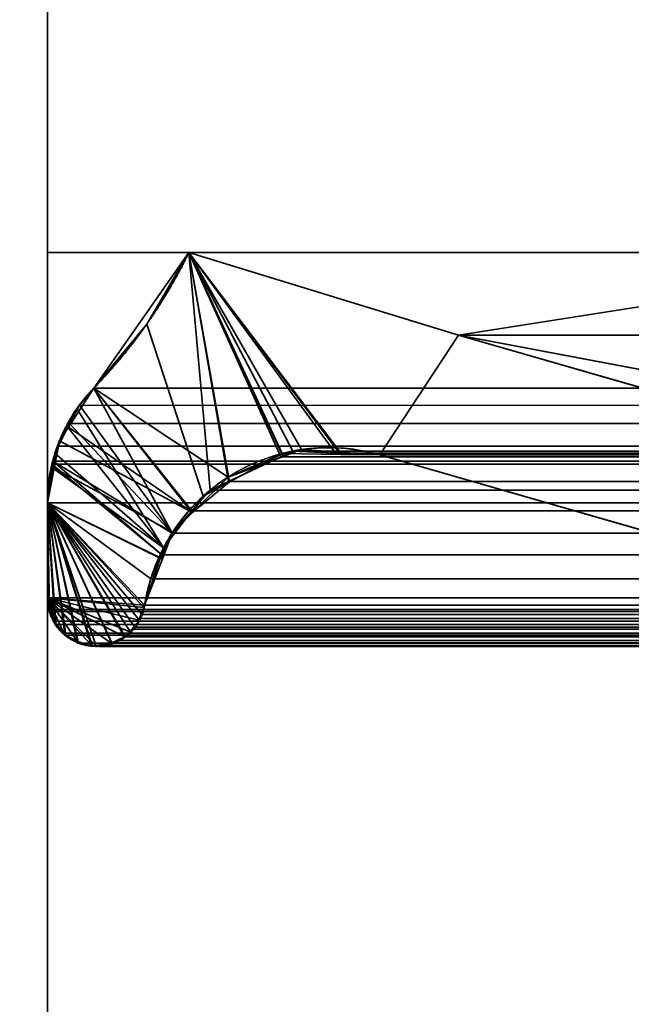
# Model space of a CAD drawing. Header units: millimetres. Extents: x -490 to 6690, y -115 to 132.
# Tile 901 of 1031: x 5486.88 to 5489.49, y 0.79 to 4.99. Entities that reach past the tile are written whole.
import ezdxf

# ---------------------------------------------------------------- set-up
doc = ezdxf.new("R2010")
doc.units = ezdxf.units.MM
doc.layers.add('151', color=7, linetype='Continuous', true_color=0xffffff)

# ---------------------------------------------------------------- blocks, each defined once
blk = doc.blocks.new('UG_SURFACE_338')
at = {"layer": '151', "color": 7, "linetype": 'Continuous', "lineweight": 35}
for points in [[(5486.7501, -22, -8), (5486.7501, 16, -8), (5487, 16, -8), (5487, -22, -8)], [(5487, -22, 2020), (5487, 16, 2020), (5486.7501, 16, 2020.2501), (5486.7501, -22, 2020.2501)], [(5487, 16, 2020), (5487, -22, 2020), (5487, -22, -8), (5487, 16, -8)]]:
    blk.add_3dface(points, dxfattribs=at)
blk = doc.blocks.new('UG_SURFACE_342')
at = {"layer": '151', "color": 14, "linetype": 'Continuous', "lineweight": 35}
for points in [[(6517.3001, -10, 2024.3001), (6517.3001, 19, 2024.3001), (5482.6999, 19, 2024.3001), (5482.6999, -10, 2024.3001)], [(6513.2499, 16.25, 2020.2501), (6513.2499, -22, 2020.2501), (5486.7501, -22, 2020.2501), (5486.7501, 16.25, 2020.2501)]]:
    blk.add_3dface(points, dxfattribs=at)
blk = doc.blocks.new('UG_SURFACE_343')
at = {"layer": '151', "color": 7, "linetype": 'Continuous', "lineweight": 35}
for points in [[(5486.7501, 16, 2020.2501), (5486.7501, -22, 2020.2501), (6513.2499, -22, 2020.2501), (6513.2499, 16, 2020.2501)], [(5486.7501, -22, 2020.2501), (5486.7501, 16, 2020.2501), (5487, 16, 2020), (5487, -22, 2020)], [(6513, 16, 2020), (6513, -22, 2020), (5487, -22, 2020), (5487, 16, 2020)]]:
    blk.add_3dface(points, dxfattribs=at)
blk = doc.blocks.new('UG_SURFACE_350')
at = {"layer": '151', "color": 46, "linetype": 'Continuous', "lineweight": 35}
for points in [[(5487.4239, 3.6946, 2019.5761), (5487.6037, 4, -8), (5487.1984, 3.4215, -8)], [(5487.1984, 3.4215, -8), (5487.6037, 4, -8), (5487.7715, 3.0426, -8)], [(5487.4239, 3.6946, 2019.5761), (5487.6037, 4, 2019.3963), (5487.6037, 4, -8)], [(5487.6037, 4, 2019.3963), (5487.4239, 3.6946, 2019.5761), (5487.6647, 2.9606, 2019.3355), (5487.7772, 3.0214, 2019.2227)], [(5487.6037, 4, 2019.3963), (5491.0002, 4, 2016), (5491.0002, 4, -8), (5487.6037, 4, -8)], [(5487.6037, 4, -8), (5488.7533, 3.6468, -8), (5488.4176, 3.1368, -8), (5488.2493, 3.1481, -8)], [(5487.6037, 4, -8), (5488.0843, 3.1592, -8), (5488.0052, 3.1295, -8)], [(5488.2493, 3.1481, -8), (5488.0843, 3.1592, -8), (5487.6037, 4, -8)], [(5488.7533, 3.6468, -8), (5487.6037, 4, -8), (5491.0002, 4, -8)], [(5488.0052, 3.1295, -8), (5487.7715, 3.0426, -8), (5487.6037, 4, -8)], [(5487.6037, 4, 2019.3963), (5488.0018, 3.1426, 2018.9984), (5488.2503, 3.1391, 2018.7497)], [(5488.2503, 3.1391, 2018.7497), (5488.4176, 3.1368, 2018.5823), (5488.7533, 3.6468, 2018.2469), (5487.6037, 4, 2019.3963)], [(5487.7772, 3.0214, 2019.2227), (5488.0004, 3.1419, 2018.9996), (5487.6037, 4, 2019.3963)], [(5488.0004, 3.1419, 2018.9996), (5488.0018, 3.1426, 2018.9984), (5487.6037, 4, 2019.3963)], [(5491.0002, 4, 2016), (5487.6037, 4, 2019.3963), (5488.7533, 3.6468, 2018.2469)], [(5491.0002, 4, -8), (5494.071, 3.15, -8), (5491.3921, 3.15, -8), (5488.7533, 3.6468, -8)], [(5488.7533, 3.6468, 2018.2469), (5491.3921, 3.15, 2015.6081), (5494.071, 3.15, 2012.9292), (5491.0002, 4, 2016)], [(5487.1984, 3.4215, -8), (5487.1984, 3.4215, 2019.8019), (5487.4239, 3.6946, 2019.5761)], [(5487.6137, 2.8944, 2019.3863), (5487.6647, 2.9606, 2019.3355), (5487.4239, 3.6946, 2019.5761), (5487.1984, 3.4215, 2019.8019)], [(5492.6481, 1.9237, -8), (5488.4176, 3.1368, -8), (5488.7533, 3.6468, -8), (5492.8088, 2.4839, -8)], [(5492.8088, 2.4839, 2014.1912), (5488.7533, 3.6468, 2018.2469), (5488.4176, 3.1368, 2018.5823), (5492.6481, 1.9237, 2014.3518)], [(5488.7533, 3.6468, -8), (5491.3921, 3.15, -8), (5491.3921, 3.15, 2015.6081), (5488.7533, 3.6468, 2018.2469)], [(5492.8088, 2.4839, -8), (5488.7533, 3.6468, -8), (5488.7533, 3.6468, 2018.2469), (5492.8088, 2.4839, 2014.1912)], [(5487.0896, 3.2551, -8), (5487.1264, 3.3349, 2019.8734), (5487.1984, 3.4215, 2019.8019)], [(5487.1984, 3.4215, 2019.8019), (5487.1984, 3.4215, -8), (5487.0896, 3.2551, -8)], [(5487.7715, 3.0426, -8), (5487.6194, 2.8917, -8), (5487.0896, 3.2551, -8), (5487.1984, 3.4215, -8)], [(5487.4949, 2.7402, 2019.505), (5487.6137, 2.8944, 2019.3863), (5487.1984, 3.4215, 2019.8019), (5487.1264, 3.3349, 2019.8734)], [(5487.0896, 3.2551, -8), (5487.0872, 3.2547, 2019.913), (5487.1264, 3.3349, 2019.8734)], [(5487.1264, 3.3349, 2019.8734), (5487.0872, 3.2547, 2019.913), (5487.4949, 2.7402, 2019.505)], [(5487.0515, 3.1966, -8), (5487.0324, 3.1439, 2019.9676), (5487.0872, 3.2547, 2019.913)], [(5487.0872, 3.2547, 2019.913), (5487.0324, 3.1439, 2019.9676), (5487.4949, 2.7402, 2019.505)], [(5487.0872, 3.2547, 2019.913), (5487.0896, 3.2551, -8), (5487.0515, 3.1966, -8)], [(5487.0515, 3.1966, -8), (5487.0896, 3.2551, -8), (5487.6194, 2.8917, -8)], [(5487.0324, 3.1439, 2019.9676), (5487.0515, 3.1966, -8), (5487.0286, 3.08, -8)], [(5487.6194, 2.8917, -8), (5487.5345, 2.8076, -8), (5487.0286, 3.08, -8), (5487.0515, 3.1966, -8)], [(5488.0052, 3.1295, -8), (5488.0843, 3.1592, -8), (5488.0018, 3.1426, 2018.9984)], [(5488.2503, 3.1391, 2018.7497), (5488.0018, 3.1426, 2018.9984), (5488.0843, 3.1592, -8)], [(5488.0843, 3.1592, -8), (5488.2493, 3.1481, -8), (5488.2503, 3.1391, 2018.7497)], [(5487.0286, 3.08, -8), (5487.0229, 3.0804, 2019.9773), (5487.0324, 3.1439, 2019.9676)], [(5487.4949, 2.7402, 2019.505), (5487.0324, 3.1439, 2019.9676), (5487.0229, 3.0804, 2019.9773)], [(5487.7715, 3.0426, -8), (5488.0052, 3.1295, -8), (5488.0004, 3.1419, 2018.9996)], [(5488.0004, 3.1419, 2018.9996), (5487.7772, 3.0214, 2019.2227), (5487.7715, 3.0426, -8)], [(5488.0018, 3.1426, 2018.9984), (5488.0004, 3.1419, 2018.9996), (5488.0052, 3.1295, -8)], [(5488.2493, 3.1481, -8), (5488.4176, 3.1368, -8), (5488.4176, 3.1368, 2018.5823)], [(5488.4176, 3.1368, 2018.5823), (5488.2503, 3.1391, 2018.7497), (5488.2493, 3.1481, -8)], [(5488.4176, 3.1368, -8), (5492.6481, 1.9237, -8), (5492.6481, 1.9237, 2014.3518), (5488.4176, 3.1368, 2018.5823)], [(5487, 2.933, -8), (5487, 2.933, 2020), (5487.0229, 3.0804, 2019.9773)], [(5487.0229, 3.0804, 2019.9773), (5487.0286, 3.08, -8), (5487, 2.933, -8)], [(5487.4806, 2.6958, 2019.5196), (5487.4949, 2.7402, 2019.505), (5487.0229, 3.0804, 2019.9773), (5487, 2.933, 2020)], [(5487, 2.933, -8), (5487.0286, 3.08, -8), (5487.5345, 2.8076, -8), (5487.4907, 2.6934, -8)], [(5487.6194, 2.8917, -8), (5487.7715, 3.0426, -8), (5487.7772, 3.0214, 2019.2227)], [(5487.7772, 3.0214, 2019.2227), (5487.6647, 2.9606, 2019.3355), (5487.6194, 2.8917, -8)], [(5487.6647, 2.9606, 2019.3355), (5487.6137, 2.8944, 2019.3863), (5487.6194, 2.8917, -8)], [(5487, 2.933, -8), (5487, 2.5278, -8), (5487, 2.5278, 2020), (5487, 2.933, 2020)], [(5487, 2.5278, -8), (5487, 2.933, -8), (5487.4907, 2.6934, -8), (5487.4148, 2.4958, -8)], [(5487, 2.933, 2020), (5487.1273, 2.3424, 2019.8724), (5487.1836, 2.3206, 2019.8164), (5487.1879, 2.3212, 2019.8123)], [(5487.1879, 2.3212, 2019.8123), (5487.2069, 2.3243, 2019.793), (5487, 2.933, 2020)], [(5487, 2.933, 2020), (5487.0744, 2.3719, 2019.9256), (5487.0872, 2.3581, 2019.913), (5487.1273, 2.3424, 2019.8724)], [(5487.2069, 2.3243, 2019.793), (5487.2737, 2.3348, 2019.7263), (5487, 2.933, 2020)], [(5487.2737, 2.3348, 2019.7263), (5487.2966, 2.3384, 2019.7036), (5487.3314, 2.3618, 2019.6686), (5487, 2.933, 2020)], [(5487, 2.933, 2020), (5487.0324, 2.4171, 2019.9676), (5487.0744, 2.3719, 2019.9256)], [(5487, 2.933, 2020), (5487.3934, 2.4312, 2019.6064), (5487.3943, 2.432, 2019.6059), (5487.4115, 2.4855, 2019.5885)], [(5487.3314, 2.3618, 2019.6686), (5487.3509, 2.3749, 2019.6493), (5487.3552, 2.3805, 2019.645), (5487, 2.933, 2020)], [(5487, 2.933, 2020), (5487.4148, 2.4958, 2019.5851), (5487.4806, 2.6958, 2019.5196)], [(5487.3552, 2.3805, 2019.645), (5487.3934, 2.4312, 2019.6064), (5487, 2.933, 2020)], [(5487, 2.933, 2020), (5487, 2.5278, 2020), (5487.0052, 2.4808, 2019.9947), (5487.0081, 2.474, 2019.9919)], [(5487.0081, 2.474, 2019.9919), (5487.03, 2.4196, 2019.9697), (5487.0324, 2.4171, 2019.9676), (5487, 2.933, 2020)], [(5487.4115, 2.4855, 2019.5885), (5487.4148, 2.4958, 2019.5851), (5487, 2.933, 2020)], [(5487.6137, 2.8944, 2019.3863), (5487.4949, 2.7402, 2019.505), (5487.5345, 2.8076, -8)], [(5487.5345, 2.8076, -8), (5487.6194, 2.8917, -8), (5487.6137, 2.8944, 2019.3863)], [(5487.4907, 2.6934, -8), (5487.5345, 2.8076, -8), (5487.4949, 2.7402, 2019.505)], [(5487.4949, 2.7402, 2019.505), (5487.4806, 2.6958, 2019.5196), (5487.4907, 2.6934, -8)], [(5487.4148, 2.4958, -8), (5487.4907, 2.6934, -8), (5487.4806, 2.6958, 2019.5196)], [(5487.4806, 2.6958, 2019.5196), (5487.4148, 2.4958, 2019.5851), (5487.4148, 2.4958, -8)], [(5487, 2.5278, -8), (5487.0114, 2.4742, -8), (5487.0081, 2.474, 2019.9919)], [(5487.0081, 2.474, 2019.9919), (5487.0052, 2.4808, 2019.9947), (5487, 2.5278, -8)], [(5487.0052, 2.4808, 2019.9947), (5487, 2.5278, 2020), (5487, 2.5278, -8)], [(5487, 2.5278, -8), (5487.1283, 2.3393, -8), (5487.0734, 2.3696, -8)], [(5487, 2.5278, -8), (5487.3524, 2.383, -8), (5487.3304, 2.3613, -8)], [(5487, 2.5278, -8), (5487.411, 2.4854, -8), (5487.3905, 2.4323, -8)], [(5487.0734, 2.3696, -8), (5487.0715, 2.3705, -8), (5487.0353, 2.4189, -8), (5487, 2.5278, -8)], [(5487, 2.5278, -8), (5487.2727, 2.334, -8), (5487.237, 2.321, -8), (5487.2079, 2.3233, -8)], [(5487.3905, 2.4323, -8), (5487.3834, 2.4133, -8), (5487.3524, 2.383, -8), (5487, 2.5278, -8)], [(5487, 2.5278, -8), (5487.1883, 2.3248, -8), (5487.1488, 2.3278, -8), (5487.1283, 2.3393, -8)], [(5487.3304, 2.3613, -8), (5487.3199, 2.3513, -8), (5487.2727, 2.334, -8), (5487, 2.5278, -8)], [(5487.2079, 2.3233, -8), (5487.1883, 2.3248, -8), (5487, 2.5278, -8)], [(5487.4148, 2.4958, -8), (5487.411, 2.4854, -8), (5487, 2.5278, -8)], [(5487.0353, 2.4189, -8), (5487.0186, 2.4414, -8), (5487.0114, 2.4742, -8), (5487, 2.5278, -8)], [(5487.3905, 2.4323, -8), (5487.411, 2.4854, -8), (5487.4115, 2.4855, 2019.5885)], [(5487.4115, 2.4855, 2019.5885), (5487.3943, 2.432, 2019.6059), (5487.3905, 2.4323, -8)], [(5487.411, 2.4854, -8), (5487.4148, 2.4958, -8), (5487.4148, 2.4958, 2019.5851)], [(5487.4148, 2.4958, 2019.5851), (5487.4115, 2.4855, 2019.5885), (5487.411, 2.4854, -8)], [(5487.03, 2.4196, 2019.9697), (5487.0081, 2.474, 2019.9919), (5487.0114, 2.4742, -8)], [(5487.0114, 2.4742, -8), (5487.0186, 2.4414, -8), (5487.03, 2.4196, 2019.9697)], [(5487.0186, 2.4414, -8), (5487.0353, 2.4189, -8), (5487.0324, 2.4171, 2019.9676)], [(5487.0324, 2.4171, 2019.9676), (5487.03, 2.4196, 2019.9697), (5487.0186, 2.4414, -8)], [(5487.0744, 2.3719, 2019.9256), (5487.0324, 2.4171, 2019.9676), (5487.0353, 2.4189, -8)], [(5487.0353, 2.4189, -8), (5487.0715, 2.3705, -8), (5487.0744, 2.3719, 2019.9256)], [(5487.3524, 2.383, -8), (5487.3834, 2.4133, -8), (5487.3934, 2.4312, 2019.6064)], [(5487.3934, 2.4312, 2019.6064), (5487.3552, 2.3805, 2019.645), (5487.3524, 2.383, -8)], [(5487.3834, 2.4133, -8), (5487.3905, 2.4323, -8), (5487.3934, 2.4312, 2019.6064)], [(5487.3943, 2.432, 2019.6059), (5487.3934, 2.4312, 2019.6064), (5487.3905, 2.4323, -8)], [(5487.0715, 2.3705, -8), (5487.0734, 2.3696, -8), (5487.0744, 2.3719, 2019.9256)], [(5487.0872, 2.3581, 2019.913), (5487.0744, 2.3719, 2019.9256), (5487.0734, 2.3696, -8)], [(5487.0734, 2.3696, -8), (5487.1283, 2.3393, -8), (5487.1273, 2.3424, 2019.8724)], [(5487.1273, 2.3424, 2019.8724), (5487.0872, 2.3581, 2019.913), (5487.0734, 2.3696, -8)], [(5487.2727, 2.334, -8), (5487.3199, 2.3513, -8), (5487.3314, 2.3618, 2019.6686)], [(5487.3314, 2.3618, 2019.6686), (5487.2966, 2.3384, 2019.7036), (5487.2727, 2.334, -8)], [(5487.3199, 2.3513, -8), (5487.3304, 2.3613, -8), (5487.3314, 2.3618, 2019.6686)], [(5487.3304, 2.3613, -8), (5487.3524, 2.383, -8), (5487.3552, 2.3805, 2019.645)], [(5487.3552, 2.3805, 2019.645), (5487.3509, 2.3749, 2019.6493), (5487.3304, 2.3613, -8)], [(5487.3509, 2.3749, 2019.6493), (5487.3314, 2.3618, 2019.6686), (5487.3304, 2.3613, -8)], [(5487.1273, 2.3424, 2019.8724), (5487.1283, 2.3393, -8), (5487.1488, 2.3278, -8)], [(5487.1836, 2.3206, 2019.8164), (5487.1273, 2.3424, 2019.8724), (5487.1488, 2.3278, -8)], [(5487.1488, 2.3278, -8), (5487.1883, 2.3248, -8), (5487.1879, 2.3212, 2019.8123)], [(5487.1879, 2.3212, 2019.8123), (5487.1836, 2.3206, 2019.8164), (5487.1488, 2.3278, -8)], [(5487.2069, 2.3243, 2019.793), (5487.1879, 2.3212, 2019.8123), (5487.1883, 2.3248, -8)], [(5487.1883, 2.3248, -8), (5487.2079, 2.3233, -8), (5487.2069, 2.3243, 2019.793)], [(5487.2737, 2.3348, 2019.7263), (5487.2069, 2.3243, 2019.793), (5487.237, 2.321, -8)], [(5487.2069, 2.3243, 2019.793), (5487.2079, 2.3233, -8), (5487.237, 2.321, -8)], [(5487.237, 2.321, -8), (5487.2727, 2.334, -8), (5487.2737, 2.3348, 2019.7263)], [(5487.2966, 2.3384, 2019.7036), (5487.2737, 2.3348, 2019.7263), (5487.2727, 2.334, -8)], [(5492.6624, 1.3457, -8), (5487.3829, -0.45, -8), (5487.3829, -0.45, 2019.6168), (5492.6624, 1.3457, 2014.3378)], [(5487.3829, -0.45, -8), (5492.6624, 1.3457, -8), (5488.4305, -0.5259, -8)], [(5492.6624, 1.3457, 2014.3378), (5487.3829, -0.45, 2019.6168), (5488.5035, -0.4967, 2018.4968), (5489.5749, -0.273, 2017.4251)], [(5488.4825, -0.5051, -8), (5488.4305, -0.5259, -8), (5492.6624, 1.3457, -8)], [(5492.6624, 1.3457, -8), (5488.5035, -0.4967, -8), (5488.4825, -0.5051, -8)], [(5492.6624, 1.3457, -8), (5493.1684, 0.9846, -8), (5488.5035, -0.4967, -8)], [(5488.5035, -0.4967, -8), (5493.1684, 0.9846, -8), (5493.0854, 0.935, -8)], [(5493.0854, 0.935, -8), (5492.8498, 0.794, -8), (5490.6249, 0.0371, -8), (5488.5035, -0.4967, -8)]]:
    blk.add_3dface(points, dxfattribs=at)
blk = doc.blocks.new('UG_SURFACE_351')
at = {"layer": '151', "color": 46, "linetype": 'Continuous', "lineweight": 35}
for points in [[(5487.1984, 3.4215, 2019.8019), (6512.8016, 3.4215, 2019.8019), (6512.3963, 4, 2019.3963), (5487.6037, 4, 2019.3963)], [(5487.1984, 3.4215, 2019.8019), (5487.6037, 4, 2019.3963), (5487.6938, 2.986, 2019.3059), (5487.6165, 2.8989, 2019.3834)], [(6512.3963, 4, 2019.3963), (6508.9998, 4, 2016), (5491.0002, 4, 2016), (5487.6037, 4, 2019.3963)], [(5487.6037, 4, 2019.3963), (5488.0466, 3.1528, 2018.9531), (5487.9961, 3.1289, 2019.0036)], [(5487.6037, 4, 2019.3963), (5488.7533, 3.6468, 2018.2469), (5488.4176, 3.1368, 2018.5823), (5488.2293, 3.1449, 2018.7709)], [(5487.9961, 3.1289, 2019.0036), (5487.7734, 3.0237, 2019.2263), (5487.6037, 4, 2019.3963)], [(5487.7734, 3.0237, 2019.2263), (5487.6938, 2.986, 2019.3059), (5487.6037, 4, 2019.3963)], [(5488.2293, 3.1449, 2018.7709), (5488.0466, 3.1528, 2018.9531), (5487.6037, 4, 2019.3963)], [(5488.7533, 3.6468, 2018.2469), (5487.6037, 4, 2019.3963), (5491.0002, 4, 2016)], [(5491.0002, 4, 2016), (5494.071, 3.15, 2012.9292), (5491.3921, 3.15, 2015.6081), (5488.7533, 3.6468, 2018.2469)], [(5488.7533, 3.6468, 2018.2469), (5492.8088, 2.4839, 2014.1912), (5492.6481, 1.9237, 2014.3518), (5488.4176, 3.1368, 2018.5823)], [(5492.8088, 2.4839, 2014.1912), (5488.7533, 3.6468, 2018.2469), (6511.2467, 3.6468, 2018.2469), (6507.1912, 2.4839, 2014.1912)], [(5488.7533, 3.6468, 2018.2469), (5491.3921, 3.15, 2015.6081), (6508.6079, 3.15, 2015.6081), (6511.2467, 3.6468, 2018.2469)], [(5487.1984, 3.4215, 2019.8019), (5487.1364, 3.3483, 2019.8638), (6512.9075, 3.2733, 2019.9075)], [(5487.5317, 2.8036, 2019.4681), (5487.1364, 3.3483, 2019.8638), (5487.1984, 3.4215, 2019.8019)], [(6512.9075, 3.2733, 2019.9075), (6512.8016, 3.4215, 2019.8019), (5487.1984, 3.4215, 2019.8019)], [(5487.6165, 2.8989, 2019.3834), (5487.5317, 2.8036, 2019.4681), (5487.1984, 3.4215, 2019.8019)], [(5487.1364, 3.3483, 2019.8638), (5487.0949, 3.2711, 2019.9051), (6512.9075, 3.2733, 2019.9075)], [(5487.0949, 3.2711, 2019.9051), (5487.1364, 3.3483, 2019.8638), (5487.5317, 2.8036, 2019.4681)], [(5487.5317, 2.8036, 2019.4681), (5487.0234, 3.1107, 2019.9764), (5487.0429, 3.1743, 2019.9571), (5487.0949, 3.2711, 2019.9051)], [(5487.0429, 3.1743, 2019.9571), (6512.9247, 3.2492, 2019.9246), (6512.9075, 3.2733, 2019.9075)], [(6512.9075, 3.2733, 2019.9075), (5487.0949, 3.2711, 2019.9051), (5487.0429, 3.1743, 2019.9571)], [(5487.0429, 3.1743, 2019.9571), (6512.9762, 3.1102, 2019.9761), (6512.9247, 3.2492, 2019.9246)], [(5487.0429, 3.1743, 2019.9571), (5487.0234, 3.1107, 2019.9764), (6512.9762, 3.1102, 2019.9761)], [(6512.0039, 3.1289, 2019.0036), (5487.9961, 3.1289, 2019.0036), (5488.0466, 3.1528, 2018.9531)], [(5488.0466, 3.1528, 2018.9531), (5488.2293, 3.1449, 2018.7709), (6511.7707, 3.1449, 2018.7709), (6511.9534, 3.1528, 2018.9531)], [(6511.9534, 3.1528, 2018.9531), (6512.0039, 3.1289, 2019.0036), (5488.0466, 3.1528, 2018.9531)], [(6512.9762, 3.1102, 2019.9761), (5487.0234, 3.1107, 2019.9764), (5487.0195, 3.0974, 2019.9804)], [(5487.0195, 3.0974, 2019.9804), (5487.0234, 3.1107, 2019.9764), (5487.4883, 2.71, 2019.5117)], [(5487.0195, 3.0974, 2019.9804), (6512.98, 3.0997, 2019.98), (6512.9762, 3.1102, 2019.9761)], [(5487.0234, 3.1107, 2019.9764), (5487.5317, 2.8036, 2019.4681), (5487.4883, 2.71, 2019.5117)], [(5487.9961, 3.1289, 2019.0036), (6512.0039, 3.1289, 2019.0036), (6512.2266, 3.0237, 2019.2263), (5487.7734, 3.0237, 2019.2263)], [(5488.4176, 3.1368, 2018.5823), (6511.5824, 3.1368, 2018.5823), (6511.7707, 3.1449, 2018.7709), (5488.2293, 3.1449, 2018.7709)], [(5488.4176, 3.1368, 2018.5823), (5492.6481, 1.9237, 2014.3518), (6507.3519, 1.9237, 2014.3518), (6511.5824, 3.1368, 2018.5823)], [(5487.0195, 3.0974, 2019.9804), (5487, 2.933, 2020), (6513, 2.933, 2020)], [(5487.4883, 2.71, 2019.5117), (5487.4411, 2.6087, 2019.5589), (5487, 2.933, 2020), (5487.0195, 3.0974, 2019.9804)], [(5487.0195, 3.0974, 2019.9804), (6513, 2.933, 2020), (6512.98, 3.0997, 2019.98)], [(5487.6938, 2.986, 2019.3059), (5487.7734, 3.0237, 2019.2263), (6512.2266, 3.0237, 2019.2263), (6512.3062, 2.986, 2019.3059)], [(6512.3835, 2.8989, 2019.3834), (5487.6165, 2.8989, 2019.3834), (5487.6938, 2.986, 2019.3059)], [(6512.3062, 2.986, 2019.3059), (6512.3835, 2.8989, 2019.3834), (5487.6938, 2.986, 2019.3059)], [(5487, 2.933, 2020), (5487, 2.5278, 2020), (6513, 2.5278, 2020), (6513, 2.933, 2020)], [(5487, 2.933, 2020), (5487.2084, 2.3216, 2019.7914), (5487.1917, 2.3244, 2019.8085)], [(5487, 2.933, 2020), (5487.329, 2.3609, 2019.6712), (5487.3104, 2.3454, 2019.6898), (5487.2746, 2.335, 2019.7253)], [(5487.2746, 2.335, 2019.7253), (5487.2217, 2.3195, 2019.7783), (5487.2084, 2.3216, 2019.7914), (5487, 2.933, 2020)], [(5487, 2.933, 2020), (5487.0358, 2.4142, 2019.9642), (5487.0257, 2.4272, 2019.9742), (5487.0095, 2.4684, 2019.9902)], [(5487, 2.933, 2020), (5487.1325, 2.334, 2019.8674), (5487.1302, 2.3343, 2019.8696), (5487.0787, 2.3679, 2019.9215)], [(5487, 2.933, 2020), (5487.3738, 2.402, 2019.6261), (5487.3686, 2.3936, 2019.6314), (5487.329, 2.3609, 2019.6712)], [(5487, 2.933, 2020), (5487.4411, 2.6087, 2019.5589), (5487.4148, 2.4958, 2019.5851), (5487.4029, 2.4566, 2019.5971)], [(5487.0787, 2.3679, 2019.9215), (5487.0644, 2.3771, 2019.9356), (5487.0358, 2.4142, 2019.9642), (5487, 2.933, 2020)], [(5487.4029, 2.4566, 2019.5971), (5487.3977, 2.439, 2019.6023), (5487.3738, 2.402, 2019.6261), (5487, 2.933, 2020)], [(5487.1917, 2.3244, 2019.8085), (5487.1325, 2.334, 2019.8674), (5487, 2.933, 2020)], [(5487.0095, 2.4684, 2019.9902), (5487.0062, 2.478, 2019.994), (5487, 2.5278, 2020), (5487, 2.933, 2020)], [(5487.5317, 2.8036, 2019.4681), (5487.6165, 2.8989, 2019.3834), (6512.3835, 2.8989, 2019.3834), (6512.4683, 2.8036, 2019.4681)], [(6512.4683, 2.8036, 2019.4681), (5487.4883, 2.71, 2019.5117), (5487.5317, 2.8036, 2019.4681)], [(6512.4683, 2.8036, 2019.4681), (6512.5117, 2.71, 2019.5117), (5487.4883, 2.71, 2019.5117)], [(5487.4411, 2.6087, 2019.5589), (5487.4883, 2.71, 2019.5117), (6512.5117, 2.71, 2019.5117), (6512.5589, 2.6087, 2019.5589)], [(6512.5589, 2.6087, 2019.5589), (5487.4148, 2.4958, 2019.5851), (5487.4411, 2.6087, 2019.5589)], [(6512.5589, 2.6087, 2019.5589), (6512.5852, 2.4958, 2019.5851), (5487.4148, 2.4958, 2019.5851)], [(6513, 2.5278, 2020), (5487, 2.5278, 2020), (5487.0062, 2.478, 2019.994)], [(6512.9938, 2.478, 2019.994), (6513, 2.5278, 2020), (5487.0062, 2.478, 2019.994)], [(5487.0062, 2.478, 2019.994), (5487.0095, 2.4684, 2019.9902), (6512.9905, 2.4684, 2019.9902), (6512.9938, 2.478, 2019.994)], [(6512.5852, 2.4958, 2019.5851), (6512.5971, 2.4566, 2019.5971), (5487.4029, 2.4566, 2019.5971), (5487.4148, 2.4958, 2019.5851)], [(6512.9743, 2.4272, 2019.9742), (5487.0095, 2.4684, 2019.9902), (5487.0257, 2.4272, 2019.9742)], [(6512.9743, 2.4272, 2019.9742), (6512.9905, 2.4684, 2019.9902), (5487.0095, 2.4684, 2019.9902)], [(6512.6023, 2.439, 2019.6023), (5487.3738, 2.402, 2019.6261), (5487.3977, 2.439, 2019.6023)], [(6512.6023, 2.439, 2019.6023), (6512.6262, 2.402, 2019.6261), (5487.3738, 2.402, 2019.6261)], [(5487.3977, 2.439, 2019.6023), (6512.5971, 2.4566, 2019.5971), (6512.6023, 2.439, 2019.6023)], [(5487.3977, 2.439, 2019.6023), (5487.4029, 2.4566, 2019.5971), (6512.5971, 2.4566, 2019.5971)], [(5487.0257, 2.4272, 2019.9742), (5487.0358, 2.4142, 2019.9642), (6512.9642, 2.4142, 2019.9642), (6512.9743, 2.4272, 2019.9742)], [(6512.9642, 2.4142, 2019.9642), (5487.0358, 2.4142, 2019.9642), (5487.0644, 2.3771, 2019.9356)], [(6512.9356, 2.3771, 2019.9356), (6512.9642, 2.4142, 2019.9642), (5487.0644, 2.3771, 2019.9356)], [(6512.6314, 2.3936, 2019.6314), (5487.329, 2.3609, 2019.6712), (5487.3686, 2.3936, 2019.6314)], [(6512.6314, 2.3936, 2019.6314), (6512.671, 2.3609, 2019.6712), (5487.329, 2.3609, 2019.6712)], [(5487.3686, 2.3936, 2019.6314), (6512.6262, 2.402, 2019.6261), (6512.6314, 2.3936, 2019.6314)], [(5487.3686, 2.3936, 2019.6314), (5487.3738, 2.402, 2019.6261), (6512.6262, 2.402, 2019.6261)], [(5487.0644, 2.3771, 2019.9356), (5487.0787, 2.3679, 2019.9215), (6512.9213, 2.3679, 2019.9215), (6512.9356, 2.3771, 2019.9356)], [(6512.8698, 2.3343, 2019.8696), (5487.0787, 2.3679, 2019.9215), (5487.1302, 2.3343, 2019.8696)], [(6512.8698, 2.3343, 2019.8696), (6512.9213, 2.3679, 2019.9215), (5487.0787, 2.3679, 2019.9215)], [(5487.3104, 2.3454, 2019.6898), (6512.671, 2.3609, 2019.6712), (6512.6896, 2.3454, 2019.6898)], [(5487.3104, 2.3454, 2019.6898), (5487.329, 2.3609, 2019.6712), (6512.671, 2.3609, 2019.6712)], [(5487.1302, 2.3343, 2019.8696), (5487.1325, 2.334, 2019.8674), (6512.8675, 2.334, 2019.8674), (6512.8698, 2.3343, 2019.8696)], [(5487.1917, 2.3244, 2019.8085), (6512.8083, 2.3244, 2019.8085), (6512.8675, 2.334, 2019.8674), (5487.1325, 2.334, 2019.8674)], [(5487.2084, 2.3216, 2019.7914), (6512.7916, 2.3216, 2019.7914), (6512.8083, 2.3244, 2019.8085), (5487.1917, 2.3244, 2019.8085)], [(6512.7783, 2.3195, 2019.7783), (5487.2084, 2.3216, 2019.7914), (5487.2217, 2.3195, 2019.7783)], [(6512.7783, 2.3195, 2019.7783), (6512.7916, 2.3216, 2019.7914), (5487.2084, 2.3216, 2019.7914)], [(5487.2217, 2.3195, 2019.7783), (6512.7254, 2.335, 2019.7253), (6512.7783, 2.3195, 2019.7783)], [(5487.2217, 2.3195, 2019.7783), (5487.2746, 2.335, 2019.7253), (6512.7254, 2.335, 2019.7253)], [(6512.6896, 2.3454, 2019.6898), (5487.2746, 2.335, 2019.7253), (5487.3104, 2.3454, 2019.6898)], [(6512.6896, 2.3454, 2019.6898), (6512.7254, 2.335, 2019.7253), (5487.2746, 2.335, 2019.7253)], [(5492.6624, 1.3457, 2014.3378), (5487.3829, -0.45, 2019.6168), (6512.6171, -0.45, 2019.6168), (6507.3376, 1.3457, 2014.3378)], [(5489.5597, -0.2768, 2017.4406), (5488.5035, -0.4967, 2018.4968), (5487.3829, -0.45, 2019.6168), (5492.6624, 1.3457, 2014.3378)]]:
    blk.add_3dface(points, dxfattribs=at)
blk = doc.blocks.new('UG_SURFACE_366')
at = {"layer": '151', "color": 254, "linetype": 'Continuous', "lineweight": 35}
for points in [[(5498.7502, 4, 2008.25), (5498.7502, 111.75, 2008.25), (5487, 111.75, 2020), (5487, 86, 2020)], [(5498.7502, 4, 2008.25), (5487, 86, 2020), (5494.9999, 12, 2012.0001)], [(5487, 4, 2020), (5487, 21, 2020), (5487, 21, -8), (5487, 4, -8)], [(5487, 21, 2020), (5487, 4, 2020), (5491.0002, 4, 2016), (5491.0002, 12, 2016)], [(5491.0002, 12, -8), (5491.0002, 4, -8), (5487, 4, -8), (5487, 21, -8)], [(5491.0002, 4, 2016), (5487, 4, 2020), (5487, 4, -8), (5491.0002, 4, -8)]]:
    blk.add_3dface(points, dxfattribs=at)
blk = doc.blocks.new('UG_SURFACE_369')
at = {"layer": '151', "color": 254, "linetype": 'Continuous', "lineweight": 35}
for points in [[(6523.2501, 111.75, 2030.2501), (5476.7499, 111.75, 2030.2501), (5476.7499, -10, 2030.2501), (6523.2501, -10, 2030.2501)], [(5487, 86, 2020), (5487, 111.75, 2020), (5498.7502, 111.75, 2008.25), (5498.7502, 4, 2008.25)], [(5494.9999, 12, 2012.0001), (5487, 86, 2020), (5498.7502, 4, 2008.25)], [(6517.4999, 21, 2024.4999), (6517.4999, -8, 2024.4999), (5482.5001, -8, 2024.4999), (5482.5001, 21, 2024.4999)], [(6513, 4, 2020), (6513, 21, 2020), (5487, 21, 2020), (5487, 4, 2020)], [(5491.0002, 12, 2016), (5491.0002, 4, 2016), (5487, 4, 2020), (5487, 21, 2020)], [(6513, 4, 2020), (5487, 4, 2020), (5491.0002, 4, 2016), (6508.9998, 4, 2016)]]:
    blk.add_3dface(points, dxfattribs=at)
blk = doc.blocks.new('UG_SURFACE_390')
at = {"layer": '151', "color": 252, "linetype": 'Continuous', "lineweight": 35}
for points in [[(6690.0001, -6.2, 2201.9999), (6690.0001, 113.2, 2201.9999), (5309.9999, 113.2, 2201.9999), (5309.9999, -6.2, 2201.9999)], [(5460, -6.2, 2052), (5460, 113.2, 2052), (6540, 113.2, 2052), (6540, -6.2, 2052)]]:
    blk.add_3dface(points, dxfattribs=at)

msp = doc.modelspace()

# ---------------------------------------------------------------- linework, layer by layer
at = {"layer": '151', "color": 253, "linetype": 'Continuous', "lineweight": -3}
for p, q in [((5487, 4, 2020), (5487, 21, 2020)), ((5487, 4, -8), (5487, 21, -8)), ((5487, 4, 2020), (5487, 21, 2020)), ((5487, 16, 2020), (5487, -22, 2020)), ((5487, 16, -8), (5487, -22, -8)), ((5487, 16, 2020), (5487, -22, 2020)), ((5487, 4, 2020), (5487, 4, -8)), ((5487, 4, 2020), (5491, 4, 2016)), ((6513, 4, 2020), (5487, 4, 2020)), ((5491, 4, -8), (5487, 4, -8)), ((5491, 4, 2016), (5487, 4, 2020)), ((5487.6036, 4, 2019.3964), (5487.6036, 4, -8)), ((5491, 4, -8), (5487.6036, 4, -8)), ((5487.6036, 4, 2019.3964), (5491, 4, 2016)), ((5491, 4, 2016), (5487.6036, 4, 2019.3964)), ((6512.3964, 4, 2019.3964), (5487.6036, 4, 2019.3964)), ((5492.8088, 2.4839, -8), (5488.7531, 3.6468, -8)), ((5488.7531, 3.6468, 2018.2469), (6511.2469, 3.6468, 2018.2469)), ((5491.3919, 3.15, 2015.6081), (5488.7531, 3.6468, 2018.2469)), ((5488.7531, 3.6468, 2018.2469), (5492.8088, 2.4839, 2014.1912)), ((5491.3919, 3.15, 2015.6081), (5488.7531, 3.6468, 2018.2469)), ((5488.7531, 3.6468, -8), (5491.3919, 3.15, -8)), ((5488.7531, 3.6468, 2018.2469), (5492.8088, 2.4839, 2014.1912)), ((5488.7531, 3.6468, -8), (5488.7531, 3.6468, 2018.2469)), ((5487.1982, 3.4215, 2019.8018), (5487.1982, 3.4215, -8)), ((6512.8018, 3.4215, 2019.8018), (5487.1982, 3.4215, 2019.8018)), ((5488.4177, 3.1368, -8), (5492.6482, 1.9237, -8)), ((6511.5823, 3.1368, 2018.5823), (5488.4177, 3.1368, 2018.5823)), ((5488.4177, 3.1368, 2018.5823), (5488.4177, 3.1368, -8)), ((5488.4177, 3.1368, 2018.5823), (5492.6482, 1.9237, 2014.3518)), ((5488.4177, 3.1368, 2018.5823), (5492.6482, 1.9237, 2014.3518)), ((5487, 2.933, 2020), (5487, 2.933, -8)), ((5487, 2.933, 2020), (5487, 2.5278, 2020)), ((6513, 2.933, 2020), (5487, 2.933, 2020)), ((5487, 2.5278, 2020), (5487, 2.933, 2020)), ((5487, 2.933, -8), (5487, 2.5278, -8)), ((6513, 2.5278, 2020), (5487, 2.5278, 2020)), ((5487, 2.5278, 2020), (5487, 2.5278, -8)), ((6512.5851, 2.4958, 2019.5851), (5487.4149, 2.4958, 2019.5851)), ((5487.4149, 2.4958, 2019.5851), (5487.4149, 2.4958, -8))]:
    msp.add_line(p, q, dxfattribs=at)
for centre, radius, start, end in [((5485.6022, 4.9713, -8), 2.2246, 315.8403, 334.1109), ((5488.199, 2.3741, -8), 0.7934, 74.0002, 171.1778)]:
    msp.add_arc(centre, radius, start, end, dxfattribs=at)
at = {"layer": '151', "color": 253, "linetype": 'Continuous', "lineweight": -3, "extrusion": (0, 0, -1)}
for centre, radius, start, end in [((-5487.7013, 2.933, 8), 0.7013, 0, 44.1597), ((-5487.2087, 2.5278, 8), 0.2087, 188.8222, 0)]:
    msp.add_arc(centre, radius, start, end, dxfattribs=at)
at = {"layer": '151', "color": 253, "linetype": 'Continuous', "lineweight": -3}
for points, weights in [([(5487.6036, 4, 2019.3964), (5487.526, 3.8401, 2019.474), (5487.4318, 3.6891, 2019.5682), (5487.322, 3.549, 2019.678), (5487.1982, 3.4215, 2019.8018)], [1, 0.993658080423, 0.991544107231, 0.993658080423, 1]), ([(5487, 2.933, 2020), (5487, 3.0698, 2020), (5487.0347, 3.2034, 2019.9653), (5487.1029, 3.3234, 2019.8971), (5487.1982, 3.4215, 2019.8018)], [1, 0.963330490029, 0.951107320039, 0.963330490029, 1]), ([(5487.4149, 2.4958, 2019.5851), (5487.4699, 2.8497, 2019.5301), (5487.7093, 3.14, 2019.2907), (5488.0734, 3.2355, 2018.9266), (5488.4177, 3.1368, 2018.5823)], [1, 0.830729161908, 0.774305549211, 0.830729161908, 1])]:
    msp.add_rational_spline(points, weights, degree=4, dxfattribs=at)
for points, knots in [([(5487.1982, 3.4215, 2019.8018), (5487.2395, 3.4641, 2019.7605), (5487.2797, 3.5089, 2019.7203), (5487.3573, 3.6029, 2019.6427), (5487.3947, 3.6523, 2019.6053), (5487.4939, 3.7953, 2019.5061), (5487.5523, 3.8944, 2019.4477), (5487.6036, 4, 2019.3964)], [0, 0, 0, 0, 0.264723, 0.264723, 0.52951, 0.52951, 1, 1, 1, 1]), ([(5487, 2.933, 2020), (5487, 2.9609, 2020), (5487.0017, 2.9889, 2019.9983), (5487.0083, 3.0439, 2019.9917), (5487.0132, 3.071, 2019.9868), (5487.0259, 3.1238, 2019.9741), (5487.0338, 3.1496, 2019.9662), (5487.0665, 3.239, 2019.9335), (5487.0991, 3.2978, 2019.9009), (5487.1556, 3.3747, 2019.8444), (5487.1764, 3.3991, 2019.8236), (5487.1982, 3.4215, 2019.8018)], [0, 0, 0, 0, 0.142718, 0.142718, 0.285375, 0.285375, 0.427926, 0.427926, 0.804938, 0.804938, 1, 1, 1, 1]), ([(5488.4177, 3.1368, 2018.5823), (5488.2195, 3.1936, 2018.7805), (5488.0129, 3.1736, 2018.9871), (5487.6406, 2.9759, 2019.3594), (5487.4587, 2.7776, 2019.5413), (5487.4149, 2.4958, 2019.5851)], [0, 0, 0, 0, 0.5, 0.5, 1, 1, 1, 1]), ([(5487.4149, 2.4958, 2019.5851), (5487.4118, 2.4756, 2019.5882), (5487.4057, 2.4562, 2019.5943), (5487.3896, 2.422, 2019.6104), (5487.3796, 2.4067, 2019.6204), (5487.3513, 2.3731, 2019.6487), (5487.3312, 2.3571, 2019.6688), (5487.2822, 2.3298, 2019.7178), (5487.2518, 2.3213, 2019.7482), (5487.1911, 2.3176, 2019.8089), (5487.1598, 2.3224, 2019.8402), (5487.1071, 2.3438, 2019.8929), (5487.0844, 2.3579, 2019.9156), (5487.0499, 2.3909, 2019.9501), (5487.0366, 2.4077, 2019.9634), (5487.0174, 2.4424, 2019.9826), (5487.0105, 2.4597, 2019.9895), (5487.0021, 2.4939, 2019.9979), (5487, 2.5109, 2020), (5487, 2.5278, 2020)], [0, 0, 0, 0, 0.081086, 0.081086, 0.161181, 0.161181, 0.286541, 0.286541, 0.455053, 0.455053, 0.626195, 0.626195, 0.761107, 0.761107, 0.858048, 0.858048, 0.934021, 0.934021, 1, 1, 1, 1])]:
    msp.add_open_spline(points, degree=3, knots=knots, dxfattribs=at)
msp.add_rational_spline([(5487.4149, 2.4958, 2019.5851), (5487.4041, 2.4257, 2019.5959), (5487.3568, 2.3408, 2019.6432), (5487.2633, 2.3142, 2019.7367), (5487.122, 2.3251, 2019.878), (5487.0337, 2.3657, 2019.9663), (5487, 2.4569, 2020), (5487, 2.5278, 2020)], [1, 1, 0.952756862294, 1, 1, 0.952756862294, 1, 1], degree=4, knots=[0, 0, 0, 0, 0, 0.5, 0.5, 0.5, 1, 1, 1, 1, 1], dxfattribs=at)

# ---------------------------------------------------------------- block references
for name in ['UG_SURFACE_390', 'UG_SURFACE_366', 'UG_SURFACE_369', 'UG_SURFACE_342', 'UG_SURFACE_338', 'UG_SURFACE_343', 'UG_SURFACE_350', 'UG_SURFACE_351']:
    msp.add_blockref(name, (0, 0), dxfattribs=at)

doc.saveas('drawing.dxf')
